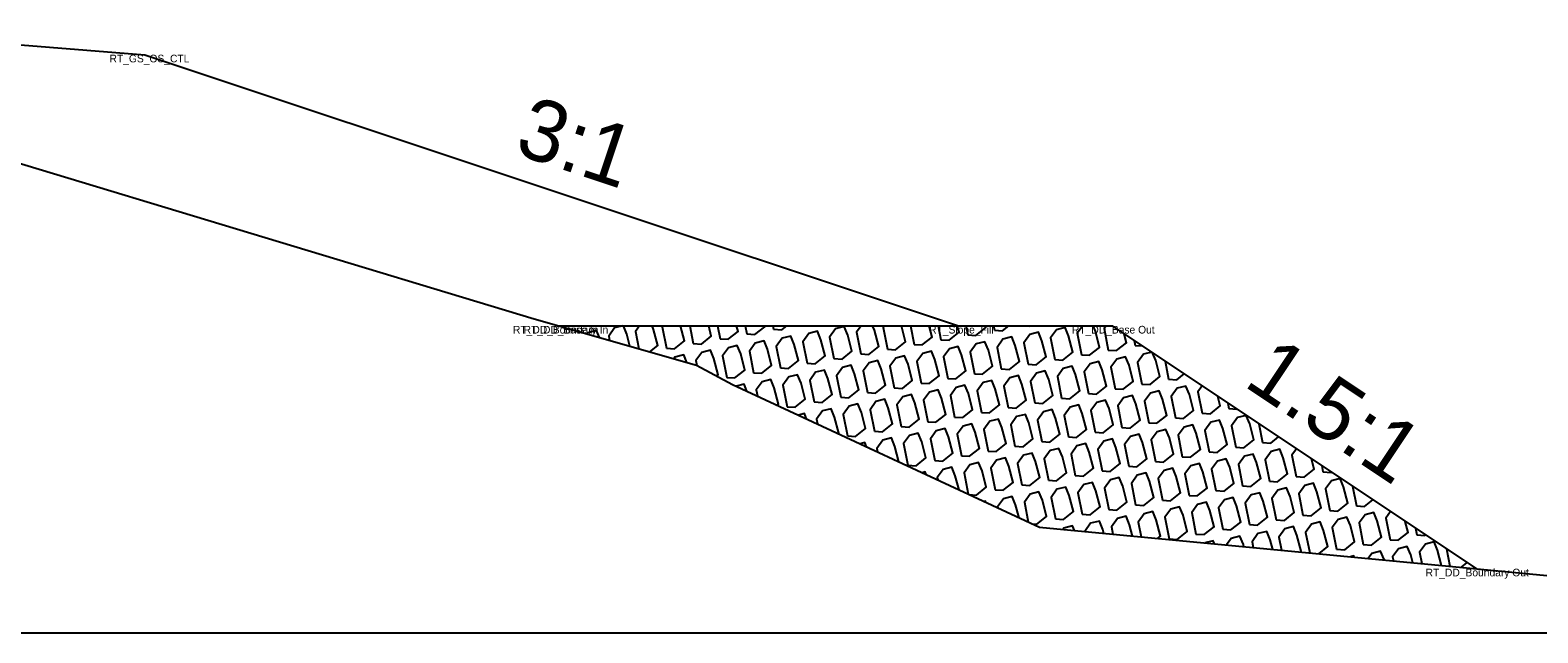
# Model space of a CAD drawing. Extents: x -26 to 203, y -10 to 20020.
# Drawn here: x 115.51 to 135.15, y 18000 to 18007.85 of the extents above; entities that cross this region are included whole.
import ezdxf

# ---------------------------------------------------------------- set-up
doc = ezdxf.new("R2010")
doc.units = 0
for name, color, linetype in [('Default', 7, 'Continuous'), ('Exist Cross Section Cell', 7, 'Continuous'), ('Exist XS Ground Line', 7, 'Continuous'), ('Old_Level_1', 7, 'Continuous'), ('Prop CMT Rip Rap Class II', 7, 'Continuous'), ('Prop CMT Slope Grass', 7, 'Continuous'), ('Prop XS Side Slope Text', 7, 'Continuous')]:
    doc.layers.add(name, color=color, linetype=linetype)

msp = doc.modelspace()

# ---------------------------------------------------------------- linework, layer by layer
at = {"layer": 'Exist Cross Section Cell'}
msp.add_line((100, 18000), (200, 18000), dxfattribs=at)
at = {"layer": 'Exist XS Ground Line'}
for p, q in [((111.238, 18007.364), (122.072, 18004.093)), ((122.072, 18004.093), (124.188, 18003.486)), ((124.188, 18003.486), (124.655, 18003.238)), ((124.655, 18003.238), (128.653, 18001.376)), ((128.653, 18001.376), (135.264, 18000.749))]:
    msp.add_line(p, q, dxfattribs=at)
at = {"layer": 'Old_Level_1'}
for p, q in [((122.449, 18003.985), (122.468, 18004)), ((124.099, 18004), (124.145, 18003.771)), ((124.46, 18004), (124.493, 18003.832)), ((124.821, 18004), (124.842, 18003.894)), ((125.181, 18004), (125.19, 18003.955)), ((126.974, 18004), (127.022, 18003.759)), ((127.335, 18004), (127.371, 18003.82)), ((127.696, 18004), (127.719, 18003.881)), ((128.057, 18004), (128.068, 18003.943)), ((129.888, 18003.808), (129.9, 18003.746)), ((129.9, 18003.746), (129.99, 18003.74)), ((130.291, 18003.539), (130.337, 18003.304)), ((131.109, 18002.993), (131.123, 18002.922)), ((131.123, 18002.922), (131.227, 18002.915)), ((131.512, 18002.725), (131.561, 18002.48)), ((132.331, 18002.179), (132.347, 18002.099)), ((132.734, 18001.91), (132.784, 18001.656)), ((133.553, 18001.364), (133.571, 18001.275)), ((133.956, 18001.096), (134.001, 18000.869)), ((134.15, 18000.854), (134.227, 18000.915))]:
    msp.add_line(p, q, dxfattribs=at)
for points in [[(123.225, 18004), (123.12, 18003.973), (123.043, 18003.866), (123.054, 18003.811)], [(123.32, 18003.735), (123.279, 18003.893), (123.235, 18004)], [(123.444, 18004), (123.392, 18003.928), (123.437, 18003.701)], [(123.578, 18003.661), (123.682, 18003.744), (123.628, 18003.954), (123.609, 18004)], [(123.748, 18004), (123.74, 18003.989), (123.796, 18003.709)], [(123.796, 18003.709), (123.901, 18003.702), (124.031, 18003.805), (123.98, 18004)], [(124.145, 18003.771), (124.25, 18003.763), (124.379, 18003.866), (124.345, 18004)], [(124.493, 18003.832), (124.598, 18003.825), (124.728, 18003.928), (124.709, 18004)], [(124.842, 18003.894), (124.947, 18003.886), (125.077, 18003.989), (125.074, 18004)], [(125.19, 18003.955), (125.296, 18003.948), (125.361, 18004)], [(125.976, 18003.574), (126.082, 18003.567), (126.211, 18003.67), (126.157, 18003.88), (126.112, 18003.99), (125.998, 18003.961), (125.921, 18003.854), (125.976, 18003.574)], [(126.331, 18004), (126.269, 18003.916), (126.325, 18003.636)], [(126.325, 18003.636), (126.43, 18003.628), (126.56, 18003.731), (126.505, 18003.942), (126.481, 18004)], [(126.635, 18004), (126.618, 18003.977), (126.674, 18003.697)], [(126.674, 18003.697), (126.779, 18003.689), (126.908, 18003.793), (126.855, 18004)], [(127.022, 18003.759), (127.127, 18003.751), (127.257, 18003.854), (127.219, 18004)], [(127.371, 18003.82), (127.476, 18003.812), (127.606, 18003.916), (127.584, 18004)], [(127.719, 18003.881), (127.825, 18003.874), (127.954, 18003.977), (127.948, 18004)], [(128.068, 18003.943), (128.173, 18003.935), (128.254, 18004)], [(128.477, 18004), (128.522, 18003.997), (128.526, 18004)], [(129.217, 18004), (129.147, 18003.903), (129.203, 18003.623)], [(129.203, 18003.623), (129.308, 18003.616), (129.437, 18003.719), (129.383, 18003.929), (129.354, 18004)], [(129.521, 18004), (129.496, 18003.965), (129.551, 18003.685)], [(122.923, 18003.849), (122.885, 18003.941), (122.772, 18003.911), (122.76, 18003.895)], [(124.931, 18003.39), (125.036, 18003.382), (125.165, 18003.485), (125.111, 18003.696), (125.066, 18003.806), (124.952, 18003.776), (124.875, 18003.67), (124.931, 18003.39)], [(125.279, 18003.451), (125.384, 18003.444), (125.514, 18003.547), (125.46, 18003.757), (125.414, 18003.867), (125.301, 18003.838), (125.224, 18003.731), (125.279, 18003.451)], [(125.628, 18003.513), (125.733, 18003.505), (125.863, 18003.608), (125.808, 18003.819), (125.763, 18003.929), (125.649, 18003.899), (125.572, 18003.793), (125.628, 18003.513)], [(129.551, 18003.685), (129.657, 18003.677), (129.786, 18003.78), (129.756, 18003.895)], [(124.061, 18003.522), (124.02, 18003.621), (123.906, 18003.592), (123.891, 18003.571)], [(124.449, 18003.347), (124.468, 18003.362), (124.414, 18003.573), (124.369, 18003.683), (124.255, 18003.653), (124.178, 18003.547), (124.19, 18003.485)], [(124.582, 18003.328), (124.687, 18003.321), (124.817, 18003.424), (124.762, 18003.634), (124.717, 18003.744), (124.603, 18003.715), (124.526, 18003.608), (124.582, 18003.328)], [(130.116, 18003.656), (130.01, 18003.629), (129.933, 18003.522), (129.989, 18003.242)], [(129.989, 18003.242), (130.094, 18003.234), (130.224, 18003.338), (130.169, 18003.548), (130.128, 18003.647)], [(125.717, 18003.009), (125.822, 18003.001), (125.952, 18003.104), (125.897, 18003.315), (125.852, 18003.424), (125.738, 18003.395), (125.661, 18003.289), (125.717, 18003.009)], [(124.843, 18003.15), (124.806, 18003.24), (124.706, 18003.214)], [(125.237, 18002.967), (125.254, 18002.981), (125.2, 18003.192), (125.155, 18003.302), (125.041, 18003.272), (124.964, 18003.166), (124.98, 18003.087)], [(125.368, 18002.947), (125.473, 18002.939), (125.603, 18003.043), (125.548, 18003.253), (125.503, 18003.363), (125.39, 18003.334), (125.313, 18003.227), (125.368, 18002.947)], [(130.337, 18003.304), (130.443, 18003.296), (130.54, 18003.373)], [(130.774, 18003.217), (130.719, 18003.141), (130.775, 18002.861)], [(126.503, 18002.627), (126.608, 18002.62), (126.738, 18002.723), (126.683, 18002.934), (126.638, 18003.043), (126.524, 18003.014), (126.447, 18002.907), (126.503, 18002.627)], [(126.851, 18002.689), (126.957, 18002.681), (127.086, 18002.785), (127.032, 18002.995), (126.987, 18003.105), (126.873, 18003.075), (126.796, 18002.969), (126.851, 18002.689)], [(130.775, 18002.861), (130.88, 18002.853), (131.01, 18002.957), (130.977, 18003.081)], [(125.621, 18002.788), (125.592, 18002.859), (125.513, 18002.838)], [(126.034, 18002.595), (126.04, 18002.6), (125.986, 18002.811), (125.941, 18002.92), (125.827, 18002.891), (125.75, 18002.785), (125.762, 18002.722)], [(126.154, 18002.566), (126.259, 18002.558), (126.389, 18002.662), (126.335, 18002.872), (126.289, 18002.982), (126.176, 18002.952), (126.099, 18002.846), (126.154, 18002.566)], [(127.289, 18002.246), (127.394, 18002.239), (127.524, 18002.342), (127.469, 18002.552), (127.424, 18002.662), (127.31, 18002.633), (127.233, 18002.526), (127.289, 18002.246)], [(127.637, 18002.308), (127.743, 18002.3), (127.872, 18002.403), (127.818, 18002.614), (127.773, 18002.724), (127.659, 18002.694), (127.582, 18002.588), (127.637, 18002.308)], [(127.986, 18002.369), (128.091, 18002.362), (128.221, 18002.465), (128.166, 18002.675), (128.121, 18002.785), (128.008, 18002.756), (127.93, 18002.649), (127.986, 18002.369)], [(126.4, 18002.425), (126.378, 18002.478), (126.32, 18002.463)], [(126.824, 18002.227), (126.772, 18002.43), (126.727, 18002.539), (126.613, 18002.51), (126.536, 18002.403), (126.545, 18002.357)], [(128.772, 18001.988), (128.877, 18001.98), (129.007, 18002.084), (128.952, 18002.294), (128.907, 18002.404), (128.794, 18002.375), (128.717, 18002.268), (128.772, 18001.988)], [(129.121, 18002.05), (129.226, 18002.042), (129.356, 18002.145), (129.301, 18002.356), (129.256, 18002.465), (129.142, 18002.436), (129.065, 18002.33), (129.121, 18002.05)], [(131.561, 18002.48), (131.666, 18002.472), (131.769, 18002.554)], [(127.735, 18001.803), (127.832, 18001.796), (127.961, 18001.899), (127.907, 18002.11), (127.862, 18002.22), (127.748, 18002.19), (127.671, 18002.084), (127.726, 18001.808)], [(128.424, 18001.927), (128.529, 18001.919), (128.658, 18002.022), (128.604, 18002.233), (128.559, 18002.343), (128.445, 18002.313), (128.368, 18002.207), (128.424, 18001.927)], [(132.002, 18002.399), (131.943, 18002.317), (131.998, 18002.037)], [(131.998, 18002.037), (132.104, 18002.03), (132.233, 18002.133), (132.198, 18002.267)], [(127.178, 18002.062), (127.164, 18002.097), (127.126, 18002.087)], [(127.606, 18001.863), (127.558, 18002.048), (127.513, 18002.158), (127.399, 18002.129), (127.322, 18002.022), (127.328, 18001.993)], [(129.558, 18001.607), (129.663, 18001.599), (129.793, 18001.703), (129.739, 18001.913), (129.693, 18002.023), (129.58, 18001.993), (129.503, 18001.887), (129.558, 18001.607)], [(129.907, 18001.668), (130.012, 18001.661), (130.142, 18001.764), (130.087, 18001.975), (130.042, 18002.084), (129.928, 18002.055), (129.851, 18001.948), (129.907, 18001.668)], [(130.255, 18001.73), (130.361, 18001.722), (130.49, 18001.826), (130.436, 18002.036), (130.391, 18002.146), (130.277, 18002.116), (130.2, 18002.01), (130.255, 18001.73)], [(132.347, 18002.099), (132.452, 18002.091), (132.457, 18002.095)], [(128.559, 18001.419), (128.618, 18001.415), (128.747, 18001.518), (128.693, 18001.729), (128.648, 18001.838), (128.534, 18001.809), (128.457, 18001.703), (128.508, 18001.443)], [(131.39, 18001.41), (131.495, 18001.403), (131.625, 18001.506), (131.57, 18001.716), (131.525, 18001.826), (131.412, 18001.797), (131.334, 18001.69), (131.39, 18001.41)], [(127.957, 18001.7), (127.95, 18001.716), (127.933, 18001.711)], [(128.388, 18001.499), (128.344, 18001.667), (128.299, 18001.777), (128.185, 18001.748), (128.108, 18001.641), (128.111, 18001.628)], [(130.693, 18001.287), (130.798, 18001.28), (130.928, 18001.383), (130.873, 18001.593), (130.828, 18001.703), (130.714, 18001.674), (130.637, 18001.567), (130.693, 18001.287)], [(131.041, 18001.349), (131.147, 18001.341), (131.276, 18001.444), (131.222, 18001.655), (131.177, 18001.765), (131.063, 18001.735), (130.986, 18001.629), (131.041, 18001.349)], [(132.784, 18001.656), (132.89, 18001.648), (132.998, 18001.734)], [(129.492, 18001.296), (129.479, 18001.348), (129.434, 18001.457), (129.32, 18001.428), (129.243, 18001.321), (129.243, 18001.32)], [(129.866, 18001.261), (129.827, 18001.409), (129.782, 18001.519), (129.669, 18001.489), (129.591, 18001.383), (129.611, 18001.285)], [(130.192, 18001.23), (130.23, 18001.26), (130.176, 18001.471), (130.131, 18001.58), (130.017, 18001.551), (129.94, 18001.444), (129.979, 18001.25)], [(132.293, 18001.03), (132.411, 18001.125), (132.356, 18001.335), (132.311, 18001.445), (132.198, 18001.416), (132.121, 18001.309), (132.174, 18001.042)], [(132.525, 18001.091), (132.63, 18001.083), (132.76, 18001.186), (132.705, 18001.397), (132.66, 18001.506), (132.546, 18001.477), (132.469, 18001.371), (132.525, 18001.091)], [(133.229, 18001.58), (133.166, 18001.494), (133.222, 18001.214)], [(133.222, 18001.214), (133.327, 18001.206), (133.457, 18001.309), (133.419, 18001.453)], [(129.111, 18001.332), (129.085, 18001.396), (128.971, 18001.366), (128.957, 18001.347)], [(131.318, 18001.123), (131.311, 18001.151), (131.266, 18001.261), (131.152, 18001.231), (131.089, 18001.145)], [(131.692, 18001.087), (131.659, 18001.212), (131.614, 18001.322), (131.5, 18001.293), (131.423, 18001.186), (131.438, 18001.111)], [(132.05, 18001.053), (132.062, 18001.063), (132.008, 18001.274), (131.963, 18001.384), (131.849, 18001.354), (131.772, 18001.248), (131.806, 18001.077)], [(133.571, 18001.275), (133.676, 18001.267), (133.686, 18001.276)], [(130.933, 18001.159), (130.917, 18001.199), (130.809, 18001.171)], [(133.144, 18000.95), (133.143, 18000.954), (133.097, 18001.064), (132.984, 18001.034), (132.937, 18000.969)], [(133.517, 18000.914), (133.491, 18001.016), (133.446, 18001.125), (133.332, 18001.096), (133.255, 18000.989), (133.265, 18000.938)], [(133.891, 18000.879), (133.84, 18001.077), (133.795, 18001.187), (133.681, 18001.157), (133.604, 18001.051), (133.633, 18000.903)], [(132.755, 18000.987), (132.749, 18001.002), (132.706, 18000.991)]]:
    msp.add_lwpolyline(points, dxfattribs=at)
for points in [[(128.854, 18003.562), (128.959, 18003.554), (129.089, 18003.657), (129.034, 18003.868), (128.989, 18003.978), (128.876, 18003.948), (128.798, 18003.842)], [(127.808, 18003.377), (127.914, 18003.37), (128.043, 18003.473), (127.989, 18003.684), (127.943, 18003.793), (127.83, 18003.764), (127.753, 18003.657)], [(128.157, 18003.439), (128.262, 18003.431), (128.392, 18003.534), (128.337, 18003.745), (128.292, 18003.855), (128.178, 18003.825), (128.101, 18003.719)], [(128.505, 18003.5), (128.611, 18003.493), (128.74, 18003.596), (128.686, 18003.806), (128.641, 18003.916), (128.527, 18003.887), (128.45, 18003.78)], [(126.762, 18003.193), (126.868, 18003.185), (126.997, 18003.289), (126.943, 18003.499), (126.898, 18003.609), (126.784, 18003.579), (126.707, 18003.473)], [(127.111, 18003.254), (127.216, 18003.247), (127.346, 18003.35), (127.291, 18003.561), (127.246, 18003.67), (127.133, 18003.641), (127.055, 18003.534)], [(127.46, 18003.316), (127.565, 18003.308), (127.694, 18003.412), (127.64, 18003.622), (127.595, 18003.732), (127.481, 18003.702), (127.404, 18003.596)], [(129.64, 18003.181), (129.745, 18003.173), (129.875, 18003.276), (129.821, 18003.487), (129.775, 18003.597), (129.662, 18003.567), (129.585, 18003.461)], [(126.065, 18003.07), (126.171, 18003.062), (126.3, 18003.166), (126.246, 18003.376), (126.201, 18003.486), (126.087, 18003.456), (126.01, 18003.35)], [(126.414, 18003.132), (126.519, 18003.124), (126.649, 18003.227), (126.594, 18003.438), (126.549, 18003.547), (126.435, 18003.518), (126.358, 18003.412)], [(128.594, 18002.996), (128.7, 18002.989), (128.829, 18003.092), (128.775, 18003.302), (128.73, 18003.412), (128.616, 18003.383), (128.539, 18003.276)], [(128.943, 18003.058), (129.048, 18003.05), (129.178, 18003.153), (129.123, 18003.364), (129.078, 18003.474), (128.964, 18003.444), (128.887, 18003.338)], [(129.292, 18003.119), (129.397, 18003.112), (129.526, 18003.215), (129.472, 18003.425), (129.427, 18003.535), (129.313, 18003.506), (129.236, 18003.399)], [(127.549, 18002.812), (127.654, 18002.804), (127.783, 18002.907), (127.729, 18003.118), (127.684, 18003.228), (127.57, 18003.198), (127.493, 18003.092)], [(127.897, 18002.873), (128.002, 18002.866), (128.132, 18002.969), (128.078, 18003.179), (128.032, 18003.289), (127.919, 18003.26), (127.842, 18003.153)], [(128.246, 18002.935), (128.351, 18002.927), (128.481, 18003.03), (128.426, 18003.241), (128.381, 18003.351), (128.267, 18003.321), (128.19, 18003.215)], [(130.426, 18002.8), (130.531, 18002.792), (130.661, 18002.895), (130.607, 18003.106), (130.561, 18003.215), (130.448, 18003.186), (130.371, 18003.08)], [(127.2, 18002.75), (127.305, 18002.743), (127.435, 18002.846), (127.38, 18003.057), (127.335, 18003.166), (127.221, 18003.137), (127.144, 18003.03)], [(129.38, 18002.615), (129.486, 18002.607), (129.615, 18002.711), (129.561, 18002.921), (129.516, 18003.031), (129.402, 18003.002), (129.325, 18002.895)], [(129.729, 18002.677), (129.834, 18002.669), (129.964, 18002.772), (129.909, 18002.983), (129.864, 18003.092), (129.75, 18003.063), (129.673, 18002.957)], [(130.078, 18002.738), (130.183, 18002.73), (130.312, 18002.834), (130.258, 18003.044), (130.213, 18003.154), (130.099, 18003.124), (130.022, 18003.018)], [(128.335, 18002.431), (128.44, 18002.423), (128.569, 18002.526), (128.515, 18002.737), (128.47, 18002.847), (128.356, 18002.817), (128.279, 18002.711)], [(128.683, 18002.492), (128.789, 18002.485), (128.918, 18002.588), (128.864, 18002.798), (128.818, 18002.908), (128.705, 18002.879), (128.628, 18002.772)], [(129.032, 18002.554), (129.137, 18002.546), (129.267, 18002.649), (129.212, 18002.86), (129.167, 18002.97), (129.053, 18002.94), (128.976, 18002.834)], [(131.212, 18002.418), (131.318, 18002.411), (131.447, 18002.514), (131.393, 18002.725), (131.348, 18002.834), (131.234, 18002.805), (131.157, 18002.698)], [(126.94, 18002.185), (127.046, 18002.177), (127.175, 18002.28), (127.121, 18002.491), (127.075, 18002.601), (126.962, 18002.571), (126.885, 18002.465)], [(130.167, 18002.234), (130.272, 18002.226), (130.401, 18002.33), (130.347, 18002.54), (130.302, 18002.65), (130.188, 18002.62), (130.111, 18002.514)], [(130.515, 18002.295), (130.62, 18002.288), (130.75, 18002.391), (130.695, 18002.602), (130.65, 18002.711), (130.537, 18002.682), (130.459, 18002.575)], [(130.864, 18002.357), (130.969, 18002.349), (131.099, 18002.453), (131.044, 18002.663), (130.999, 18002.773), (130.885, 18002.743), (130.808, 18002.637)], [(129.469, 18002.111), (129.575, 18002.103), (129.704, 18002.207), (129.65, 18002.417), (129.605, 18002.527), (129.491, 18002.497), (129.414, 18002.391)], [(129.818, 18002.173), (129.923, 18002.165), (130.053, 18002.268), (129.998, 18002.479), (129.953, 18002.588), (129.839, 18002.559), (129.762, 18002.453)], [(128.075, 18001.865), (128.18, 18001.858), (128.31, 18001.961), (128.255, 18002.171), (128.21, 18002.281), (128.096, 18002.252), (128.019, 18002.145)], [(130.604, 18001.791), (130.709, 18001.784), (130.839, 18001.887), (130.784, 18002.098), (130.739, 18002.207), (130.625, 18002.178), (130.548, 18002.071)], [(130.953, 18001.853), (131.058, 18001.845), (131.187, 18001.948), (131.133, 18002.159), (131.088, 18002.269), (130.974, 18002.239), (130.897, 18002.133)], [(131.301, 18001.914), (131.406, 18001.907), (131.536, 18002.01), (131.482, 18002.22), (131.436, 18002.33), (131.323, 18002.301), (131.246, 18002.194)], [(131.65, 18001.976), (131.755, 18001.968), (131.885, 18002.071), (131.83, 18002.282), (131.785, 18002.392), (131.671, 18002.362), (131.594, 18002.256)], [(132.436, 18001.595), (132.541, 18001.587), (132.671, 18001.69), (132.616, 18001.901), (132.571, 18002.011), (132.457, 18001.981), (132.38, 18001.875)], [(128.861, 18001.484), (128.966, 18001.476), (129.096, 18001.58), (129.041, 18001.79), (128.996, 18001.9), (128.882, 18001.87), (128.805, 18001.764)], [(129.21, 18001.546), (129.315, 18001.538), (129.444, 18001.641), (129.39, 18001.852), (129.345, 18001.961), (129.231, 18001.932), (129.154, 18001.826)], [(131.739, 18001.472), (131.844, 18001.464), (131.973, 18001.567), (131.919, 18001.778), (131.874, 18001.888), (131.76, 18001.858), (131.683, 18001.752)], [(132.087, 18001.533), (132.193, 18001.526), (132.322, 18001.629), (132.268, 18001.839), (132.222, 18001.949), (132.109, 18001.92), (132.032, 18001.813)], [(130.344, 18001.226), (130.45, 18001.218), (130.579, 18001.321), (130.525, 18001.532), (130.479, 18001.642), (130.366, 18001.612), (130.289, 18001.506)], [(132.873, 18001.152), (132.979, 18001.144), (133.108, 18001.248), (133.054, 18001.458), (133.009, 18001.568), (132.895, 18001.538), (132.818, 18001.432)]]:
    msp.add_lwpolyline(points, close=True, dxfattribs=at)
at = {"layer": 'Prop CMT Rip Rap Class II'}
for points in [[(122.395, 18004), (122.395, 18004)], [(122.395, 18004), (129.6, 18004), (134.346, 18000.836)]]:
    msp.add_lwpolyline(points, dxfattribs=at)
at = {"layer": 'Prop CMT Slope Grass'}
msp.add_lwpolyline([(113, 18007.853), (117, 18007.533), (127.6, 18004)], dxfattribs=at)

# ---------------------------------------------------------------- texts
at = {"layer": 'Default'}
for s, p in [('RT_GS_OS_CTL', (116.54, 18007.433)), ('RT_DD_Boundary In', (121.795, 18003.9)), ('RT_DD_Base In', (121.934, 18003.9)), ('RT_Slope_Fill', (127.217, 18003.9)), ('RT_DD_Base Out', (129.077, 18003.9)), ('RT_DD_Boundary Out', (133.684, 18000.736))]:
    msp.add_text(s, height=0.1, dxfattribs=at).set_placement(p)
at = {"layer": 'Prop XS Side Slope Text'}
for s, rotation, p in [('3:1', 341.5668, (121.793, 18006.252)), ('1.5:1', 326.3086, (131.296, 18003.229))]:
    msp.add_text(s, height=0.8, rotation=rotation, dxfattribs=at).set_placement(p)

doc.saveas('drawing.dxf')
